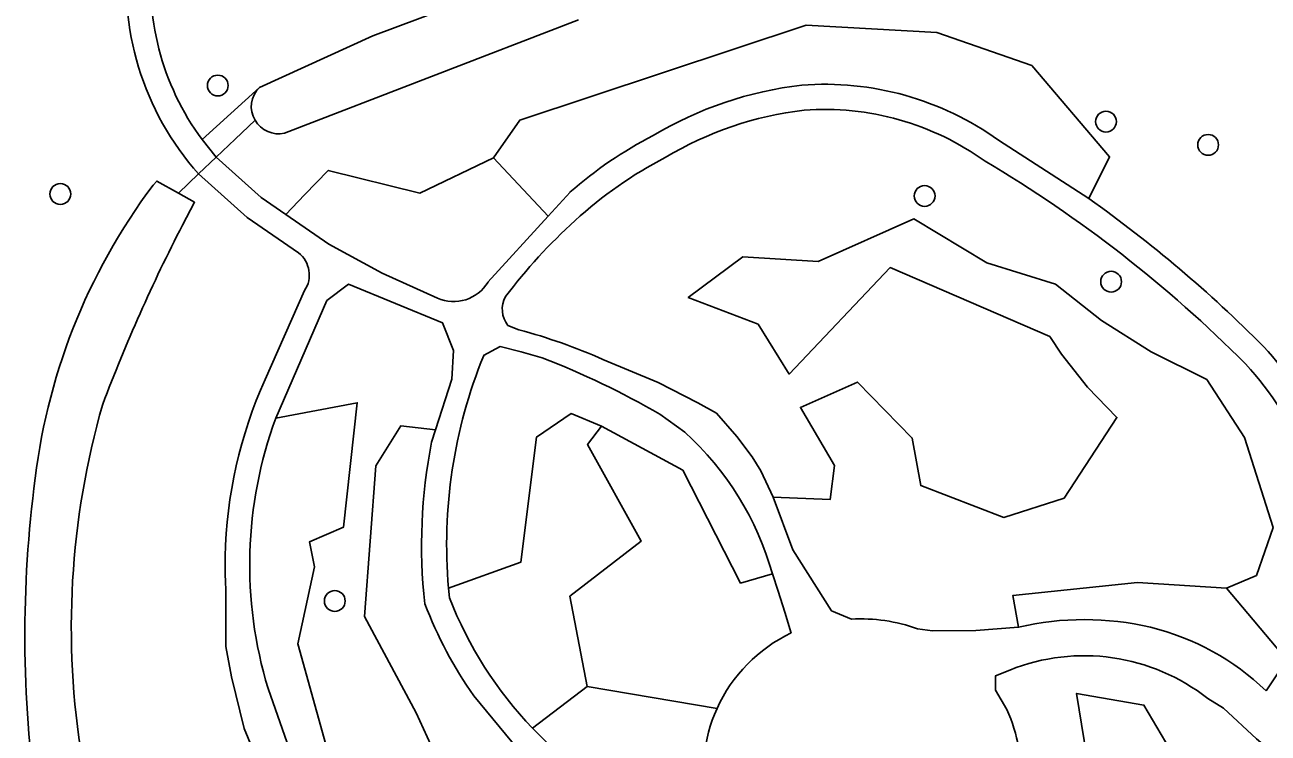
# Model space of a CAD drawing. Extents: x 160732 to 162107, y 387428 to 388479.
# Drawn here: x 160764.6 to 160823.1, y 388270 to 388303.3 of the extents above; entities that cross this region are included whole.
import ezdxf

# ---------------------------------------------------------------- set-up
doc = ezdxf.new("R2010")
doc.units = 0
for name, color, linetype in [('IMGEO_Boom', 7, 'Continuous'), ('IMGEO_Duiker', 7, 'Continuous'), ('IMGEO_Groenvoorziening', 7, 'Continuous'), ('IMGEO_Voetpad_open', 7, 'Continuous'), ('IMGEO_Waterloop', 7, 'Continuous')]:
    doc.layers.add(name, color=color, linetype=linetype)

msp = doc.modelspace()

# ---------------------------------------------------------------- linework, layer by layer
at = {"layer": 'IMGEO_Boom'}
for centre in [(160773.705, 388300.457), (160815.502, 388298.758), (160820.308, 388297.662), (160766.294, 388295.351), (160806.967, 388295.259), (160815.743, 388291.224), (160779.21, 388276.197)]:
    msp.add_circle(centre, 0.489, dxfattribs=at)
at = {"layer": 'IMGEO_Duiker'}
msp.add_lwpolyline([(160775.458, 388298.823), (160774.518, 388297.926), (160773.635, 388297.088), (160772.8, 388296.294), (160771.848, 388295.391)], dxfattribs=at)
at = {"layer": 'IMGEO_Groenvoorziening'}
for points in [[(160772.968, 388297.911), (160775.662, 388300.362), (160781.001, 388302.791), (160792.507, 388307.112)], [(160775.662, 388300.362), (160772.968, 388297.911), (160773.635, 388297.088), (160775.747, 388295.192), (160776.905, 388294.394), (160777.788, 388295.309), (160778.902, 388296.463), (160783.219, 388295.395), (160786.68, 388297.058), (160787.918, 388298.828), (160801.388, 388303.294), (160807.548, 388302.946), (160812.011, 388301.398), (160815.67, 388297.105), (160814.699, 388295.132)], [(160790.675, 388303.555), (160776.843, 388298.21)], [(160810.448, 388297.887), (160814.699, 388295.132), (160815.67, 388297.105), (160812.011, 388301.398), (160807.548, 388302.946), (160801.388, 388303.294), (160787.918, 388298.828), (160786.68, 388297.058), (160789.255, 388294.31), (160790.279, 388295.432)], [(160786.42, 388291.202), (160789.255, 388294.31), (160786.68, 388297.058), (160783.219, 388295.395), (160778.902, 388296.463), (160777.788, 388295.309), (160776.905, 388294.394), (160778.928, 388292.998), (160781.433, 388291.63), (160784.036, 388290.457)], [(160770.656, 388295.769), (160770.833, 388295.958), (160771.848, 388295.391), (160772.8, 388296.294)], [(160777.501, 388292.582), (160775.083, 388294.25), (160772.8, 388296.294), (160771.848, 388295.391), (160772.615, 388294.963), (160772.047, 388293.889)], [(160813.411, 388287.813), (160812.855, 388288.648), (160805.351, 388291.888), (160800.594, 388286.88), (160799.126, 388289.225), (160795.845, 388290.484), (160798.416, 388292.398), (160801.96, 388292.181), (160806.461, 388294.178), (160809.897, 388292.106), (160813.126, 388291.114), (160815.291, 388289.398), (160817.624, 388287.917), (160820.24, 388286.628), (160822.027, 388283.891), (160823.375, 388279.653), (160822.583, 388277.402), (160821.174, 388276.808), (160824.019, 388273.426), (160825.71, 388275.927)], [(160822.027, 388283.891), (160820.24, 388286.628), (160817.624, 388287.917), (160815.291, 388289.398), (160813.126, 388291.114), (160809.897, 388292.106), (160806.461, 388294.178), (160801.96, 388292.181), (160798.416, 388292.398), (160795.845, 388290.484), (160799.126, 388289.225), (160800.594, 388286.88), (160805.351, 388291.888), (160812.855, 388288.648), (160813.411, 388287.813), (160814.635, 388286.257), (160816.014, 388284.837), (160813.529, 388281.042), (160810.7, 388280.131), (160806.784, 388281.629), (160806.382, 388283.864), (160803.808, 388286.497), (160801.12, 388285.307), (160802.73, 388282.568), (160802.519, 388280.967), (160799.844, 388281.083), (160800.759, 388278.607), (160802.585, 388275.738), (160803.523, 388275.342)], [(160775.935, 388286.619), (160777.787, 388290.805)], [(160787.354, 388289.16), (160787.876, 388288.958)], [(160788.974, 388287.648), (160787.987, 388287.921), (160786.99, 388288.168), (160786.216, 388287.746)], [(160791.821, 388287.567), (160794.424, 388286.477), (160796.299, 388285.518), (160797.175, 388285.031), (160798.132, 388283.941), (160798.854, 388282.978), (160799.261, 388282.322), (160799.844, 388281.083), (160802.519, 388280.967), (160802.73, 388282.568), (160801.12, 388285.307), (160803.808, 388286.497), (160806.382, 388283.864), (160806.784, 388281.629), (160810.7, 388280.131), (160813.529, 388281.042), (160816.014, 388284.837), (160814.635, 388286.257), (160813.411, 388287.813)], [(160776.071, 388272.085), (160777.085, 388269.216), (160778.313, 388266.426), (160780.096, 388265.548), (160781.25, 388265.971), (160779.263, 388267.755), (160777.476, 388274.189), (160778.251, 388277.812), (160778.018, 388278.98), (160779.616, 388279.671), (160780.269, 388285.529), (160776.436, 388284.803)], [(160784.562, 388276.795), (160787.963, 388278.019), (160788.708, 388283.914), (160790.333, 388285.016)], [(160793.625, 388279.007), (160791.107, 388283.558), (160791.765, 388284.424), (160790.333, 388285.016), (160788.708, 388283.914), (160787.963, 388278.019), (160784.562, 388276.795), (160784.605, 388276.347)], [(160790.333, 388285.016), (160791.765, 388284.424), (160795.594, 388282.354), (160798.304, 388277.041), (160799.801, 388277.476)], [(160795.677, 388284.141), (160794.503, 388284.987)], [(160783.767, 388283.665), (160783.955, 388284.25), (160782.32, 388284.447), (160781.148, 388282.565), (160780.616, 388275.462), (160783.037, 388270.931), (160783.727, 388269.422), (160787.846, 388269.209), (160785.752, 388271.729)], [(160795.594, 388282.354), (160791.765, 388284.424), (160791.107, 388283.558), (160793.625, 388279.007), (160790.268, 388276.417), (160791.083, 388272.177), (160797.198, 388271.136)], [(160806.625, 388274.887), (160807.336, 388274.801), (160809.375, 388274.802), (160811.386, 388274.963), (160811.119, 388276.461), (160816.984, 388277.065), (160821.174, 388276.808), (160822.583, 388277.402), (160823.375, 388279.653), (160822.027, 388283.891)], [(160800.681, 388274.691), (160800.385, 388275.679), (160800.077, 388276.661), (160799.801, 388277.476), (160798.304, 388277.041), (160795.594, 388282.354)], [(160788.52, 388270.21), (160791.083, 388272.177), (160790.268, 388276.417), (160793.625, 388279.007)], [(160773.518, 388245.587), (160775.347, 388242.444), (160775.533, 388242.124), (160781.938, 388244.722), (160781.637, 388245.916), (160778.756, 388249.336), (160778.438, 388250), (160776.466, 388254.117), (160779.196, 388253.069), (160779.768, 388257.659), (160780.929, 388255.986), (160782.612, 388256.84), (160781.323, 388258.394), (160778.127, 388263.146), (160777.211, 388264.914), (160775.805, 388268.11), (160774.953, 388270.198), (160774.356, 388272.627), (160774.079, 388274.055), (160774.08, 388276.82)], [(160823.037, 388271.973), (160824.019, 388273.426), (160821.174, 388276.808), (160816.984, 388277.065), (160811.119, 388276.461), (160811.386, 388274.963)], [(160810.98, 388272.947), (160810.298, 388272.67), (160810.302, 388271.994), (160810.837, 388271.095)], [(160797.198, 388271.136), (160791.083, 388272.177), (160788.52, 388270.21)], [(160811.496, 388267.404), (160812.088, 388265.085), (160812.194, 388263.977), (160813.516, 388262.928), (160814.954, 388266.653), (160814.117, 388271.845), (160817.283, 388271.3), (160819.723, 388267.154), (160821.79, 388261.532), (160825.211, 388264.062), (160824.911, 388265.114), (160826.37, 388265.69), (160826.065, 388266.022), (160825.085, 388267.215), (160823.6, 388268.855), (160822.592, 388269.708), (160821.032, 388271.148), (160820.291, 388271.605)]]:
    msp.add_lwpolyline(points, dxfattribs=at)
for points in [[(160776.436, 388284.803), (160780.269, 388285.529), (160779.616, 388279.671), (160778.018, 388278.98), (160778.251, 388277.812), (160777.476, 388274.189), (160779.263, 388267.755), (160781.25, 388265.971), (160786.037, 388266.42), (160785.563, 388267.446), (160787.846, 388269.209), (160783.727, 388269.422), (160783.037, 388270.931), (160780.616, 388275.462), (160781.148, 388282.565), (160782.32, 388284.447), (160783.955, 388284.25), (160784.722, 388286.636), (160784.793, 388287.983), (160784.281, 388289.289), (160779.856, 388291.104), (160778.841, 388290.338)], [(160819.723, 388267.154), (160817.283, 388271.3), (160814.117, 388271.845), (160814.954, 388266.653), (160818.501, 388264.419), (160823.883, 388253.869), (160827.209, 388250.641), (160828.944, 388251.702), (160825.738, 388255.761), (160821.79, 388261.532)]]:
    msp.add_lwpolyline(points, close=True, dxfattribs=at)
for centre, radius, start, end in [((160782.881, 388305.256), 13.489, 172.25961, 221.63856), ((160782.867, 388305.251), 12.323, 172.22476, 216.55608), ((160776.535, 388299.463), 1.253, 134.17603, 210.72248), ((160803.203, 388283.042), 17.548, 96.61385, 120.89429), ((160802.253, 388286.417), 14.097, 54.45534, 94.35744), ((160803.208, 388283.028), 16.382, 96.71796, 121.02402), ((160802.247, 388286.384), 12.95, 54.23299, 94.22986), ((160776.58, 388299.487), 1.304, 210.62572, 281.62599), ((160802.8, 388281.268), 18.905, 117.08351, 131.47753), ((160803.602, 388279.908), 19.301, 117.24951, 132.67655), ((160778.673, 388244.258), 61.157, 44.80425, 59.38751), ((160793.769, 388278.459), 28.876, 143.16932, 173.95931), ((160778.954, 388244.601), 61.896, 44.74674, 54.72491), ((160841.903, 388257.698), 78.674, 152.61198, 159.34211), ((160807.181, 388275.548), 24.934, 131.93075, 143.08612), ((160776.688, 388291.54), 1.322, 326.24781, 52.03836), ((160784.807, 388292.177), 1.885, 245.86538, 328.84267), ((160788.342, 388289.925), 1.25, 151.37412, 217.76371), ((160781.201, 388263.736), 26.09, 65.9794, 75.17548), ((160811.806, 388277.786), 15.209, 4.92913, 43.08012), ((160808.09, 388278.842), 23.616, 157.85013, 184.97221), ((160774.211, 388249.9), 40.532, 59.95836, 68.64042), ((160811.806, 388277.787), 14.028, 358.56936, 42.99918), ((160795.204, 388277.896), 21.151, 155.64242, 178.92872), ((160804.926, 388274.948), 38.115, 164.00142, 189.39498), ((160795.165, 388277.901), 19.96, 159.77052, 196.94166), ((160786.254, 388273.702), 14.063, 15.56719, 47.9275), ((160808.104, 388278.84), 24.811, 168.78618, 186.42186), ((160820.519, 388274.597), 55.894, 172.90727, 188.73113), ((160794.86, 388277.895), 20.808, 178.90879, 182.96065), ((160802.121, 388283.204), 18.811, 201.37846, 223.6919), ((160802.132, 388283.209), 20.003, 200.92492, 215.02372), ((160803.99, 388267.722), 7.634, 69.80632, 93.50445), ((160814.485, 388261.804), 13.519, 76.67397, 103.25227), ((160803.803, 388268.149), 7.249, 115.5099, 155.66235), ((160814.733, 388263.297), 12.01, 46.25618, 76.18375), ((160814.475, 388264.224), 9.398, 51.76421, 111.8326), ((160803.806, 388268.145), 7.253, 155.64792, 192.90875), ((160803.754, 388267.926), 7.759, 356.14186, 24.10426), ((160802.087, 388283.159), 18.755, 223.6662, 237.42478)]:
    msp.add_arc(centre, radius, start, end, dxfattribs=at)
at = {"layer": 'IMGEO_Voetpad_open'}
for points in [[(160784.036, 388290.457), (160781.433, 388291.63), (160778.928, 388292.998), (160776.905, 388294.394), (160775.747, 388295.192), (160773.635, 388297.088), (160772.968, 388297.911)], [(160814.699, 388295.132), (160810.448, 388297.887)], [(160772.8, 388296.294), (160775.083, 388294.25), (160777.501, 388292.582)], [(160790.279, 388295.432), (160789.255, 388294.31), (160786.42, 388291.202)], [(160777.787, 388290.805), (160775.935, 388286.619)], [(160776.436, 388284.803), (160778.841, 388290.338), (160779.856, 388291.104), (160784.281, 388289.289), (160784.793, 388287.983), (160784.722, 388286.636), (160783.955, 388284.25), (160783.767, 388283.665)], [(160787.876, 388288.958), (160787.354, 388289.16)], [(160786.216, 388287.746), (160786.99, 388288.168), (160787.987, 388287.921), (160788.974, 388287.648)], [(160803.523, 388275.342), (160802.585, 388275.738), (160800.759, 388278.607), (160799.844, 388281.083), (160799.261, 388282.322), (160798.854, 388282.978), (160798.132, 388283.941), (160797.175, 388285.031), (160796.299, 388285.518), (160794.424, 388286.477), (160791.821, 388287.567)], [(160794.503, 388284.987), (160795.677, 388284.141)], [(160799.801, 388277.476), (160800.077, 388276.661), (160800.385, 388275.679), (160800.681, 388274.691)], [(160774.08, 388276.82), (160774.079, 388274.055), (160774.356, 388272.627), (160774.953, 388270.198), (160775.805, 388268.11), (160777.211, 388264.914), (160778.127, 388263.146), (160781.323, 388258.394), (160782.612, 388256.84), (160782.985, 388256.391), (160784.86, 388254.367), (160787.545, 388252.173), (160789.257, 388251.028), (160790.252, 388250)], [(160784.605, 388276.347), (160784.562, 388276.795)], [(160825.71, 388275.927), (160824.019, 388273.426), (160823.037, 388271.973)], [(160811.386, 388274.963), (160809.375, 388274.802), (160807.336, 388274.801), (160806.625, 388274.887)], [(160810.837, 388271.095), (160810.302, 388271.994), (160810.298, 388272.67), (160810.98, 388272.947)], [(160778.313, 388266.426), (160777.085, 388269.216), (160776.071, 388272.085)], [(160785.752, 388271.729), (160787.846, 388269.209), (160790.13, 388267.208), (160792.563, 388265.287), (160794.266, 388264.285), (160795.544, 388263.968), (160796.932, 388263.608), (160797.845, 388263.248), (160798.69, 388262.538)], [(160820.291, 388271.605), (160821.032, 388271.148), (160822.592, 388269.708), (160823.6, 388268.855), (160825.085, 388267.215), (160826.065, 388266.022), (160826.37, 388265.69), (160826.584, 388265.457), (160827.386, 388264.488), (160827.961, 388264.062), (160828.373, 388263.874), (160829.659, 388262.528)]]:
    msp.add_lwpolyline(points, dxfattribs=at)
for centre, radius, start, end in [((160782.881, 388305.256), 13.489, 172.25961, 221.63856), ((160782.867, 388305.251), 12.323, 172.22476, 216.55608), ((160803.203, 388283.042), 17.548, 96.61385, 120.89429), ((160802.253, 388286.417), 14.097, 54.45534, 94.35744), ((160803.208, 388283.028), 16.382, 96.71796, 121.02402), ((160802.247, 388286.384), 12.95, 54.23299, 94.22986), ((160802.8, 388281.268), 18.905, 117.08351, 131.47753), ((160803.602, 388279.908), 19.301, 117.24951, 132.67655), ((160778.673, 388244.258), 61.157, 44.80425, 59.38751), ((160778.954, 388244.601), 61.896, 44.74674, 54.72491), ((160807.181, 388275.548), 24.934, 131.93075, 143.08612), ((160776.688, 388291.54), 1.322, 326.24781, 52.03836), ((160784.807, 388292.177), 1.885, 245.86538, 328.84267), ((160788.342, 388289.925), 1.25, 151.37412, 217.76371), ((160781.201, 388263.736), 26.09, 65.9794, 75.17548), ((160811.806, 388277.786), 15.209, 4.92913, 43.08012), ((160808.09, 388278.842), 23.616, 157.85013, 184.97221), ((160774.211, 388249.9), 40.532, 59.95836, 68.64042), ((160811.806, 388277.787), 14.028, 358.56936, 42.99918), ((160795.204, 388277.896), 21.151, 155.64242, 178.92872), ((160795.165, 388277.901), 19.96, 159.77052, 196.94166), ((160786.254, 388273.702), 14.063, 15.56719, 47.9275), ((160808.104, 388278.84), 24.811, 168.78618, 186.42186), ((160794.86, 388277.895), 20.808, 178.90879, 182.96065), ((160802.121, 388283.204), 18.811, 201.37846, 223.6919), ((160802.132, 388283.209), 20.003, 200.92492, 215.02372), ((160803.99, 388267.722), 7.634, 69.80632, 93.50445), ((160814.485, 388261.804), 13.519, 76.67397, 103.25227), ((160803.803, 388268.149), 7.249, 115.5099, 155.66235), ((160814.733, 388263.297), 12.01, 46.25618, 76.18375), ((160814.475, 388264.224), 9.398, 51.76421, 111.8326), ((160803.806, 388268.145), 7.253, 155.64792, 192.90875), ((160803.754, 388267.926), 7.759, 356.14186, 24.10426), ((160802.087, 388283.159), 18.755, 223.6662, 237.42478)]:
    msp.add_arc(centre, radius, start, end, dxfattribs=at)
at = {"layer": 'IMGEO_Waterloop'}
for points in [[(160792.507, 388307.112), (160781.001, 388302.791), (160775.662, 388300.362)], [(160776.843, 388298.21), (160790.675, 388303.555)], [(160772.047, 388293.889), (160772.615, 388294.963), (160771.848, 388295.391), (160770.833, 388295.958), (160770.656, 388295.769)]]:
    msp.add_lwpolyline(points, dxfattribs=at)
for centre, radius, start, end in [((160776.535, 388299.463), 1.253, 134.17603, 210.72248), ((160776.58, 388299.487), 1.304, 210.62572, 281.62599), ((160793.769, 388278.459), 28.876, 143.16932, 173.95931), ((160841.903, 388257.698), 78.674, 152.61198, 159.34211), ((160804.926, 388274.948), 38.115, 164.00142, 189.39498), ((160820.519, 388274.597), 55.894, 172.90727, 188.73113)]:
    msp.add_arc(centre, radius, start, end, dxfattribs=at)

doc.saveas('drawing.dxf')
